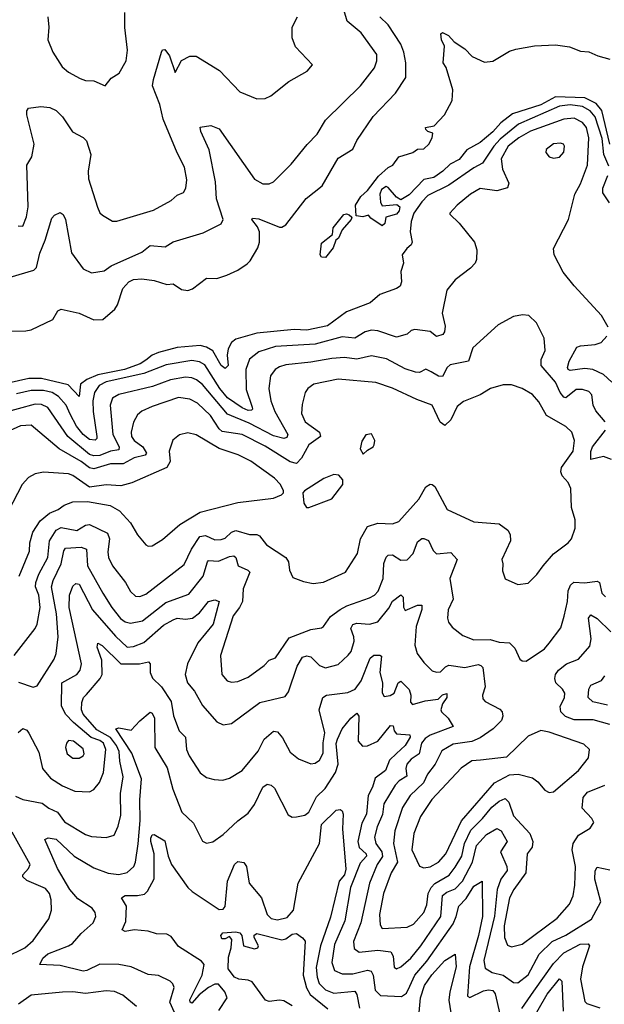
# Model space of a CAD drawing. Extents: x 1443846 to 1577407, y 839182 to 927291.
# Tile 506 of 535: x 1564161 to 1566959, y 893135 to 897851. Entities that reach past the tile are written whole.
import ezdxf

# ---------------------------------------------------------------- set-up
doc = ezdxf.new("R2010")
doc.units = 0

msp = doc.modelspace()

# ---------------------------------------------------------------- linework, layer by layer
at = {"layer": '0CON20XD'}
for points in [[(1564025, 896357.5), (1564190.5, 896360.5), (1564216.2, 896365), (1564318.8, 896415), (1564343.1, 896456.9), (1564360, 896465), (1564445, 896445.5), (1564515, 896413.4), (1564558.1, 896415), (1564615.8, 896465), (1564628.2, 896485), (1564655, 896564.3), (1564683.5, 896595), (1564705, 896606.8), (1564745, 896610), (1564805, 896601.5), (1564865, 896582.7), (1564895, 896585.6), (1564935, 896559.1), (1564965, 896554.5), (1564988.6, 896561.4), (1565055, 896613.1), (1565105, 896611.4), (1565152.8, 896627.2), (1565205, 896651.1), (1565248.8, 896681.2), (1565263.8, 896696.2), (1565300.8, 896759.1), (1565308.6, 896785), (1565308.2, 896835), (1565299.4, 896859.4), (1565272.2, 896895), (1565275, 896901.2), (1565305, 896897.3), (1565405, 896858.1), (1565415, 896857.1), (1565435, 896868), (1565532.7, 896995), (1565608.9, 897055), (1565685, 897187.8), (1565755, 897231.5), (1565775, 897271.9), (1565851.8, 897388.2), (1565959.9, 897500.1), (1566009.6, 897575), (1566008.9, 897645), (1566000, 897695), (1565984.8, 897734.8), (1565925, 897826.7), (1565885, 897864.4)], [(1564115, 896618.1), (1564228.6, 896651.4), (1564240.8, 896665), (1564256.4, 896733.6), (1564282.5, 896795), (1564315, 896900.8), (1564327.1, 896915), (1564355, 896927.5), (1564368.9, 896918.9), (1564380, 896895), (1564409.3, 896735), (1564465, 896657.5), (1564505, 896638.9), (1564565, 896648.5), (1564598.5, 896671.5), (1564745, 896737.9), (1564785, 896770.4), (1564856.3, 896763.6), (1564895, 896787.5), (1565038.9, 896831.1), (1565125, 896874.2), (1565134.4, 896895), (1565103.4, 896993.4), (1565097.2, 897075), (1565067.3, 897227.3), (1565028.1, 897315), (1565025, 897336.7), (1565075, 897344.3), (1565115, 897327.8), (1565285, 897088.1), (1565325, 897064.3), (1565355, 897064.3), (1565375, 897074.2), (1565460.8, 897159.2), (1565536, 897254), (1565585, 897302.9), (1565625, 897370), (1565791.8, 897535), (1565858.8, 897621.2), (1565869.6, 897655), (1565869.6, 897685), (1565795, 897787.8), (1565728.5, 897845), (1565713, 897893)], [(1564154.2, 896864.2), (1564175, 896862), (1564192.8, 896907.2), (1564200.8, 896955), (1564195.5, 897155), (1564218.1, 897195), (1564230, 897255), (1564195.6, 897395), (1564195.6, 897414.4), (1564203, 897427), (1564262.5, 897435), (1564305, 897431.2), (1564335, 897417.1), (1564365, 897385.5), (1564413.9, 897313.9), (1564465, 897287.8), (1564480.8, 897270.8), (1564500.8, 897205), (1564487.9, 897125), (1564489.6, 897089.6), (1564533.6, 896953.6), (1564545, 896926.7), (1564556.7, 896915), (1564605, 896886), (1564625, 896885.8), (1564800.7, 896939.3), (1564885, 896985.6), (1564915, 897011.5), (1564945, 897024.3), (1564956.7, 897045), (1564960.9, 897085), (1564948.9, 897145), (1564913.8, 897213.8), (1564847.3, 897375), (1564831.5, 897445), (1564796.7, 897535), (1564800.6, 897565), (1564839.2, 897695), (1564845, 897706.7), (1564855, 897708.8), (1564878, 897678), (1564905, 897598.8), (1564935, 897656), (1564975, 897676.7), (1565005, 897676.5), (1565117.2, 897607.2), (1565215, 897506), (1565295, 897472), (1565335, 897474), (1565362.7, 897487.3), (1565448.8, 897555), (1565536.7, 897605), (1565562.5, 897635), (1565480.7, 897720.7), (1565464.4, 897765), (1565464.3, 897815), (1565490.6, 897865)], [(1564295.3, 897865.3), (1564299.7, 897815), (1564295.4, 897755), (1564318.9, 897695), (1564364.3, 897625), (1564395, 897600), (1564449.7, 897569.7), (1564475, 897560.8), (1564515, 897558), (1564570, 897535), (1564598.3, 897571.7), (1564636.2, 897595), (1564670, 897655), (1564677.5, 897705), (1564663.8, 897813.8), (1564664.7, 897885)], [(1566094.6, 897085.4), (1566025, 897012.5), (1565985, 896988.8), (1565965, 897000.8), (1565925, 897048.1), (1565915, 897052.1), (1565892.1, 897037.9), (1565884.7, 897015), (1565887, 896977), (1565895, 896960), (1565966.2, 896966.2), (1565980, 896955), (1565976.9, 896935), (1565965, 896920), (1565912.5, 896905), (1565908.8, 896875), (1565895, 896863.8), (1565840.7, 896900.7), (1565830, 896915), (1565802.5, 896907.5), (1565771.4, 896911.4), (1565767.6, 896962.4), (1565792.9, 897005), (1565825, 897032.5), (1565878.1, 897101.9), (1565925, 897143.2), (1565946.1, 897153.9), (1565976, 897194), (1566042.2, 897215), (1566065, 897231.8), (1566095, 897232.5), (1566119.1, 897255), (1566134.7, 897285), (1566137.4, 897307.4), (1566114, 897315), (1566104, 897325), (1566103.8, 897335), (1566145, 897343.3), (1566194.7, 897395), (1566231.5, 897465), (1566234.2, 897515), (1566202.3, 897622.3), (1566187.5, 897645), (1566193.3, 897725), (1566179.6, 897755), (1566176.2, 897783.8), (1566185, 897790), (1566212.5, 897775), (1566240.8, 897745), (1566291.3, 897711.3), (1566326, 897675), (1566385, 897647.5), (1566425, 897652.5), (1566505, 897700), (1566535, 897710.9), (1566625, 897726.7), (1566725, 897730.5), (1566791.7, 897721.7), (1566845, 897700), (1566885, 897697.1), (1566927.9, 897677.9), (1566985, 897662.5)], [(1566985.8, 897255), (1566946.8, 897416.8), (1566920.4, 897450.4), (1566865, 897476.5), (1566725, 897481.4), (1566655, 897443.8), (1566519.2, 897400.8), (1566463, 897357), (1566425, 897313.9), (1566365, 897262.7), (1566301.7, 897228.3), (1566265, 897181.4), (1566220.5, 897159.5), (1566185.5, 897125), (1566142.5, 897095), (1566094.6, 897085.4)], [(1566981.1, 897148.9), (1566956.7, 897205), (1566948, 897282), (1566915.7, 897385.7), (1566892, 897415), (1566855, 897435.1), (1566795, 897443.8), (1566745, 897437.3), (1566548.6, 897351.4), (1566460.8, 897279.2), (1566430.9, 897245), (1566376.5, 897163.5), (1566335, 897142.5), (1566215, 897059.1), (1566115, 897008.6), (1566085, 896979.6), (1566046.5, 896925), (1566034.8, 896885), (1566029.7, 896835), (1566039.6, 896785), (1566035, 896772.2), (1566014, 896756), (1565990.8, 896725), (1565997.5, 896685), (1565985.6, 896645), (1565988.1, 896595), (1565981.4, 896575), (1565965, 896563.5), (1565885, 896535.6), (1565838, 896495), (1565725, 896451.5), (1565633.6, 896385), (1565535, 896363.8), (1565475, 896367.6), (1565295, 896350.4), (1565195, 896320.5), (1565174.5, 896305.5), (1565157.9, 896275), (1565153.8, 896245), (1565157.9, 896195), (1565145, 896180.4), (1565125, 896194.7), (1565084.7, 896264.7), (1565055, 896282.4), (1565025, 896290), (1564915, 896280.7), (1564825, 896257.5), (1564794.9, 896245.1), (1564765, 896220.5), (1564737.7, 896202.3), (1564662.4, 896175), (1564535, 896149.5), (1564482.7, 896127.3), (1564452.1, 896105), (1564445, 896046.7), (1564392.3, 896102.3), (1564265, 896132.1), (1564205, 896132.4), (1564055, 896099.4)], [(1566815, 896576), (1566762.4, 896642.4), (1566718.6, 896725), (1566715.7, 896755), (1566788.1, 896895), (1566817.5, 897015), (1566844.3, 897065.7), (1566878.4, 897155), (1566885.2, 897285), (1566874, 897335), (1566855, 897359.6), (1566815, 897379.2), (1566765, 897375.6), (1566605, 897317.4), (1566549.7, 897285), (1566498.1, 897245), (1566464.5, 897185), (1566472.2, 897135), (1566502.3, 897067.7), (1566495, 897046.2), (1566445, 897032.2), (1566365, 897043.1), (1566318.2, 897015), (1566255, 896963.3), (1566218.8, 896925), (1566219.3, 896919.3), (1566265, 896876), (1566337.5, 896785), (1566348.3, 896748.3), (1566347.6, 896702.4), (1566340.8, 896685), (1566319.1, 896660.9), (1566245.8, 896605), (1566204.6, 896555.4), (1566183.6, 896445), (1566196.9, 896383.1), (1566194.6, 896355.4), (1566186, 896344), (1566155, 896333.3), (1566125, 896356.9), (1566052.8, 896367.2), (1566035, 896361.9), (1566015, 896345.6), (1565965, 896330.4), (1565875, 896361.3), (1565845, 896364.7), (1565815, 896356.8), (1565765, 896326), (1565705, 896331.4), (1565575, 896297.7), (1565385, 896286.6), (1565305, 896260.3), (1565260.8, 896225), (1565243.3, 896175), (1565245, 896080), (1565273.6, 895995), (1565275.5, 895985), (1565269.5, 895980.5), (1565255, 895980), (1565225, 895992.4), (1565155, 896039.3), (1565118.9, 896085), (1565047.4, 896197.4), (1565021.7, 896211.7), (1564985, 896218.1), (1564862.5, 896197.5), (1564755, 896157), (1564575, 896116.1), (1564540.7, 896099.3), (1564518.1, 896065), (1564510.6, 896025), (1564511.9, 895975), (1564530, 895855), (1564530.4, 895845), (1564522.4, 895837.6), (1564495, 895841.1), (1564464.8, 895865), (1564431.9, 895905), (1564402.2, 895962.2), (1564383, 896005), (1564346.7, 896046.7), (1564315.7, 896065.7), (1564274.6, 896074.6), (1564215, 896074.9), (1564145, 896059.7)], [(1566715, 897188), (1566745, 897192.5), (1566765, 897217.5), (1566768, 897245), (1566763.3, 897255), (1566749.4, 897259.4), (1566715, 897256.2), (1566680.3, 897229.7), (1566678.8, 897215), (1566695, 897194), (1566715, 897188)], [(1566983.8, 896973.8), (1566951.2, 897021.2), (1566951.9, 897045), (1566975.3, 897105)], [(1565625, 896712), (1565605, 896714.5), (1565599.3, 896725), (1565605, 896781.5), (1565658.1, 896821.9), (1565661.4, 896855), (1565712.3, 896917.7), (1565725, 896922), (1565737.3, 896917.3), (1565750, 896905), (1565748, 896895), (1565704.7, 896845.3), (1565686.7, 896805), (1565674.4, 896795.6), (1565661.4, 896758.6), (1565625, 896712)], [(1566977.9, 896377.9), (1566945.7, 896435), (1566815, 896576)], [(1566963.2, 895925), (1566918.2, 895978.2), (1566906, 896005), (1566898.9, 896055), (1566885, 896069.5), (1566855, 896080.4), (1566825, 896080.4), (1566775, 896039.5), (1566765, 896043.3), (1566747.6, 896065), (1566725.7, 896115.7), (1566656.7, 896195), (1566656.4, 896223.6), (1566676.3, 896266.3), (1566670.6, 896325), (1566635, 896398.8), (1566597.5, 896435), (1566567.7, 896437.7), (1566525, 896429.2), (1566450.9, 896389.1), (1566329.8, 896280.2), (1566308.9, 896215), (1566221.4, 896198.6), (1566207.1, 896185), (1566185, 896141.5), (1566165, 896144.1), (1566130, 896165), (1566105, 896176.9), (1566075, 896161.8), (1566055, 896162.3), (1566005, 896179.3), (1565917.1, 896227.1), (1565845, 896241.1), (1565775, 896224.4), (1565715, 896233.3), (1565655, 896228.9), (1565555, 896210.4), (1565435, 896198.3), (1565405, 896189.2), (1565383.5, 896175), (1565360.4, 896145), (1565352.8, 896085), (1565362.1, 896025), (1565381.6, 895975), (1565443.9, 895865), (1565439.5, 895850.5), (1565425, 895844.8), (1565375, 895857.7), (1565258.9, 895918.9), (1565155, 895961.6), (1565035, 896103.2), (1565006.6, 896126.6), (1564985, 896135.2), (1564955, 896138.3), (1564883.3, 896126.7), (1564795.8, 896094.2), (1564634.8, 896055.2), (1564605, 896037.7), (1564593.7, 896005), (1564606.3, 895865), (1564636.4, 895805), (1564635, 895791.1), (1564595, 895785.2), (1564545, 895763.1), (1564515, 895762.2), (1564495, 895768.6), (1564390.7, 895855), (1564295, 895993.1), (1564265, 896007.8), (1564235, 896009.1), (1564071.9, 895965)], [(1566995, 896115.3), (1566955, 896151.9), (1566904.4, 896175), (1566865, 896180.2), (1566795, 896171.3), (1566785.4, 896175.4), (1566782.1, 896185), (1566790, 896215), (1566828.1, 896281.9), (1566845, 896289.7), (1566915, 896295.9), (1566944.3, 896305), (1566971.8, 896335)], [(1566665.8, 895235), (1566715, 895292), (1566786, 895345), (1566802, 895365), (1566818.8, 895415), (1566818.8, 895455), (1566802.5, 895515), (1566798.6, 895605), (1566785.7, 895635), (1566756.6, 895666.6), (1566751.1, 895685), (1566754.3, 895705.7), (1566809.7, 895785), (1566816.2, 895836.2), (1566803.1, 895875), (1566775, 895903.3), (1566682.5, 895955), (1566645, 896021.4), (1566615, 896055.6), (1566565, 896084.5), (1566515, 896102.2), (1566475, 896101.5), (1566415, 896084.4), (1566364, 896055), (1566285, 896022.5), (1566255, 895998.9), (1566225, 895934.2), (1566195, 895907.1), (1566173, 895923), (1566135, 896005.6), (1566062, 896032), (1565945, 896086), (1565865, 896113.1), (1565685, 896129.6), (1565569.2, 896105), (1565539.2, 896085), (1565526.9, 896065), (1565512.2, 896007.8), (1565509.6, 895965), (1565527.1, 895925), (1565596.2, 895875), (1565600, 895855), (1565544, 895815), (1565509.8, 895750.2), (1565485, 895724.7), (1565455, 895733.6), (1565335, 895808.4), (1565225, 895864.4), (1565129.2, 895879.2), (1565115, 895891.8), (1565074.2, 895955), (1565012.1, 896015), (1564975, 896034.1), (1564921.4, 896041.4), (1564795, 895997.7), (1564745, 895976.5), (1564725, 895958.6), (1564705, 895923.8), (1564694.1, 895875), (1564695.9, 895855), (1564708.2, 895835), (1564750.8, 895805), (1564768.2, 895775), (1564761.9, 895765), (1564708.2, 895751.8), (1564656.3, 895723.7), (1564595, 895723), (1564515, 895699.7), (1564495, 895704.8), (1564455, 895735.7), (1564349.6, 895795), (1564215, 895908.8), (1564165, 895905.9), (1564098.1, 895875)], [(1564158.7, 895185), (1564207.6, 895305), (1564208.8, 895345), (1564223.1, 895396.9), (1564259.4, 895450.6), (1564303, 895487), (1564345, 895504.5), (1564374.1, 895525.9), (1564415, 895541.1), (1564485, 895543.1), (1564593.7, 895523.7), (1564638.3, 895498.3), (1564690.5, 895440.5), (1564725, 895384.2), (1564765, 895336), (1564775, 895330), (1564795, 895330.8), (1564845, 895360.6), (1564926.8, 895433.2), (1565025, 895491.8), (1565205, 895538.9), (1565375, 895558.6), (1565414.1, 895575.9), (1565423.3, 895585), (1565423.8, 895595), (1565408.8, 895625), (1565380.8, 895655), (1565266.3, 895736.4), (1565206.2, 895766.2), (1565115, 895797.3), (1565005, 895863.3), (1564965, 895872.9), (1564925, 895862.5), (1564893.4, 895836.6), (1564876.4, 895785), (1564881.4, 895735), (1564865, 895705.8), (1564696.8, 895633.2), (1564645, 895618.5), (1564575, 895623.1), (1564495, 895612.5), (1564415, 895668.2), (1564395, 895675.9), (1564275, 895683.5), (1564234.5, 895675.5), (1564202.2, 895657.8), (1564172.9, 895625), (1564105.6, 895495)], [(1566993.8, 895743.8), (1566955, 895759.2), (1566894.7, 895744.7), (1566895, 895782.5), (1566902.6, 895805), (1566964.1, 895885)], [(1565805, 895770), (1565825, 895790), (1565852.5, 895805), (1565857.5, 895815), (1565860, 895835), (1565845, 895867.5), (1565817, 895863), (1565798.3, 895831.7), (1565790, 895795), (1565805, 895770)], [(1565545, 895514.2), (1565654.3, 895555.7), (1565707.5, 895625), (1565707, 895647), (1565688.8, 895668.8), (1565665, 895673.3), (1565617, 895653), (1565523.3, 895595), (1565516.7, 895585), (1565520, 895535), (1565533.3, 895515), (1565545, 895514.2)], [(1564134.3, 894805), (1564235, 894934.3), (1564244.6, 894955), (1564258.7, 895035), (1564252.3, 895095), (1564235.9, 895135), (1564237.6, 895155), (1564251.6, 895195), (1564296, 895275), (1564303, 895355), (1564335, 895406.8), (1564358.5, 895418.5), (1564435, 895405.2), (1564475, 895429.3), (1564495, 895432.6), (1564581, 895391), (1564590.4, 895365), (1564582.2, 895302.2), (1564585.4, 895275), (1564605.5, 895235), (1564666.5, 895155), (1564691.7, 895111.7), (1564715, 895090), (1564735, 895087.9), (1564765, 895098.7), (1564948.3, 895241.8), (1564982.9, 895315), (1565022.3, 895375), (1565050.6, 895380.6), (1565095, 895360), (1565125, 895361.1), (1565145, 895367.8), (1565175, 895396.3), (1565195, 895405.2), (1565260, 895385), (1565295, 895384.6), (1565308.8, 895378.8), (1565341.4, 895335), (1565434.6, 895274.6), (1565447.1, 895255), (1565452.5, 895215), (1565468.8, 895178.8), (1565519.4, 895159.4), (1565565, 895151.1), (1565615, 895157.5), (1565720.8, 895205), (1565778.1, 895295), (1565791.2, 895365), (1565825, 895423.8), (1565875, 895439.2), (1565945, 895435.6), (1565975, 895448.1), (1566071.3, 895555), (1566105, 895614.2), (1566125, 895625.6), (1566135.4, 895625.4), (1566148.1, 895615), (1566206, 895505), (1566335, 895445.5), (1566455, 895437.1), (1566496.4, 895406.4), (1566508.1, 895385), (1566509.4, 895355), (1566468.8, 895265), (1566474, 895245), (1566471.7, 895211.7), (1566485, 895173.3), (1566545, 895146.2), (1566595, 895152), (1566636.4, 895193.6), (1566665.8, 895235)], [(1564155, 894678.2), (1564225, 894654.6), (1564245, 894660), (1564325, 894787.5), (1564334.7, 894815.3), (1564344.7, 894895), (1564336.2, 895005), (1564313.2, 895135), (1564320.2, 895165), (1564358.8, 895245), (1564372.3, 895307.7), (1564380.7, 895319.3), (1564455, 895324.1), (1564481.1, 895315), (1564485.2, 895235), (1564558.9, 895105), (1564601.6, 895035), (1564642.9, 894982.9), (1564665, 894966.9), (1564690.8, 894960.9), (1564748.6, 894971.4), (1564861, 895059), (1564970.5, 895099.5), (1565038.4, 895185), (1565059.5, 895255), (1565065, 895260), (1565112.3, 895257.7), (1565165, 895280), (1565185, 895282.5), (1565194.6, 895274.6), (1565205.7, 895235.7), (1565252.9, 895215), (1565262.5, 895205), (1565230.2, 895125), (1565226.7, 895065), (1565212.9, 895035), (1565182.2, 894995), (1565121.4, 894805), (1565127.5, 894715), (1565154.2, 894685), (1565175, 894677.3), (1565205, 894680.4), (1565255, 894702.1), (1565331.5, 894758.5), (1565355, 894782.7), (1565385, 894793.8), (1565450.2, 894889.8), (1565555, 894929.6), (1565605, 894938.8), (1565615.6, 894945), (1565647.8, 894992.2), (1565695, 895025.4), (1565726.9, 895043.1), (1565835, 895081.1), (1565859.5, 895095), (1565875.8, 895114.3), (1565901.1, 895175), (1565903.7, 895246.3), (1565915, 895277.1), (1565925, 895286.4), (1565945, 895288.5), (1565985, 895261.6), (1566015, 895264.7), (1566043.6, 895295), (1566065, 895350), (1566085, 895366.7), (1566095, 895366.9), (1566117.2, 895357.2), (1566139.3, 895309.3), (1566155, 895292.2), (1566225, 895299.4), (1566254.4, 895265), (1566219.4, 895175), (1566236.2, 895075), (1566211.5, 895025), (1566208.1, 894985), (1566213.1, 894965), (1566230.6, 894940.6), (1566281.7, 894901.7), (1566335, 894880.5), (1566412.1, 894882.1), (1566455, 894869.7), (1566505, 894866.5), (1566530.2, 894840.2), (1566555, 894788.8), (1566565, 894780.8), (1566585, 894779.2), (1566672, 894838), (1566695, 894864.2), (1566751.1, 894938.9), (1566766.7, 894993.3), (1566783.4, 895065), (1566785.8, 895115), (1566797.4, 895142.6), (1566812.4, 895157.6), (1566865, 895153.3), (1566925, 895161.5), (1566936.4, 895155), (1566947.5, 895105), (1566965, 895086.7)], [(1564153.2, 894436.8), (1564175, 894455.6), (1564195, 894448.1), (1564205, 894433.1), (1564253.1, 894343.1), (1564270, 894265), (1564308.3, 894218.3), (1564365, 894180.8), (1564425, 894156.5), (1564495, 894152.5), (1564515.9, 894164.1), (1564542.6, 894197.4), (1564561.6, 894245), (1564573, 894355), (1564562.1, 894385), (1564545, 894398.8), (1564503.6, 894413.6), (1564417.7, 894485), (1564379.5, 894525), (1564361, 894565), (1564363.2, 894675), (1564435, 894714.6), (1564450.3, 894735), (1564456.9, 894765), (1564397.6, 895035), (1564399, 895095), (1564415, 895138.5), (1564428.8, 895151.2), (1564445, 895146.9), (1564508.9, 895025), (1564618.9, 894898.9), (1564675, 894845.8), (1564705, 894848.4), (1564755, 894868.3), (1564849.8, 894950.2), (1564895, 894977.1), (1564915, 894984.7), (1564955, 894979.6), (1564987.8, 894985), (1565020.7, 895009.3), (1565065, 895063.6), (1565095, 895073.1), (1565115.7, 895065), (1565086.1, 894955), (1565013.3, 894866.7), (1564964.6, 894765), (1564952.9, 894715), (1564963.5, 894675), (1564998.2, 894635), (1565035, 894565.8), (1565105, 894488), (1565135, 894472.9), (1565175, 894480), (1565309.4, 894580.6), (1565431.3, 894608.7), (1565447.8, 894632.2), (1565489.4, 894755), (1565515, 894797.8), (1565535, 894804.7), (1565555, 894799.2), (1565595, 894757.1), (1565625, 894747.1), (1565685, 894763.3), (1565732.9, 894807.1), (1565746.5, 894825), (1565760.9, 894875), (1565760.8, 894895), (1565746.4, 894935), (1565755.7, 894954.3), (1565775, 894960), (1565835, 894955.3), (1565875, 894967.1), (1565927.4, 895032.6), (1565945, 895065.3), (1565985, 895096.9), (1565996.4, 895085), (1565997.1, 895037.1), (1566005, 895021.4), (1566065, 895046.9), (1566085, 895047.1), (1566085.4, 895025.4), (1566058.8, 894945), (1566051.6, 894855), (1566062.5, 894815), (1566095, 894772.7), (1566135, 894732.9), (1566155, 894725.6), (1566175, 894728.1), (1566198.3, 894751.7), (1566215, 894759.2), (1566291.8, 894748.2), (1566355, 894761.8), (1566368.5, 894758.5), (1566377.9, 894747.9), (1566388.4, 894655), (1566375.6, 894615), (1566377.4, 894597.4), (1566389.2, 894585), (1566459.2, 894549.3), (1566470.4, 894535), (1566473.1, 894515), (1566466.2, 894493.8), (1566427.1, 894455), (1566365, 894411.6), (1566325, 894394.3), (1566235, 894381.2), (1566181, 894349), (1566148.7, 894285), (1566112.6, 894237.4), (1566093.4, 894195), (1566030, 894135), (1565992.6, 894077.4), (1565956.2, 893965), (1565950.7, 893905), (1565969.8, 893815), (1565939, 893765), (1565902.3, 893665), (1565883.3, 893565), (1565885.4, 893515), (1565895, 893497.8), (1566015, 893503.6), (1566045, 893517.9), (1566095.8, 893575), (1566108.8, 893611.2), (1566116.1, 893665), (1566129.6, 893695), (1566147.1, 893712.9), (1566216.1, 893753.9), (1566245, 893791.1), (1566276.2, 893845), (1566289.1, 893905), (1566320.8, 893969.2), (1566375.8, 894024.2), (1566420.3, 894079.7), (1566455, 894108.4), (1566485, 894120), (1566502.5, 894102.5), (1566525, 894037.3), (1566603.2, 893953.2), (1566616.9, 893915), (1566613.1, 893886.9), (1566590.5, 893855), (1566583, 893765), (1566525.2, 893684.8), (1566504.8, 893645.2), (1566480.2, 893510.2), (1566481.9, 893455), (1566495, 893418.1), (1566515, 893409.6), (1566565, 893422.7), (1566732.7, 893547.3), (1566791.8, 893615), (1566809.7, 893655), (1566818.3, 893705), (1566821.8, 893795), (1566805.3, 893875), (1566809.6, 893905), (1566835.3, 893944.7), (1566891.1, 893978.9), (1566909.2, 894005), (1566898.9, 894025), (1566853.6, 894073.6), (1566858.1, 894125), (1566878.6, 894151.4), (1566961.5, 894185)], [(1566985.6, 894475), (1566905, 894497.1), (1566815, 894497), (1566773.6, 894513.6), (1566751.6, 894535), (1566748.3, 894561.7), (1566768, 894605), (1566770.4, 894625), (1566759.5, 894645), (1566726.9, 894675), (1566721.8, 894695), (1566724.7, 894715), (1566739.6, 894735), (1566777.3, 894765), (1566835, 894787.3), (1566889.9, 894850.1), (1566896.8, 894885), (1566882.7, 894985), (1566895, 895000.5), (1566925, 894982.8), (1566989.6, 894919.6)], [(1564141.2, 894131.2), (1564175, 894116.4), (1564268.8, 894098.8), (1564300, 894075), (1564341.8, 894055), (1564375, 894008.8), (1564475, 893947.9), (1564505, 893938.8), (1564575, 893933.1), (1564612.9, 893945), (1564632.4, 893987.6), (1564645, 894040), (1564642.6, 894145), (1564655.7, 894225), (1564639.3, 894299.3), (1564636.8, 894345), (1564624.4, 894375), (1564595, 894412.6), (1564529.7, 894449.7), (1564464.3, 894525), (1564456.8, 894545), (1564458.9, 894581.1), (1564466.4, 894605), (1564481, 894619), (1564545.3, 894695), (1564555.3, 894715), (1564553.4, 894783.4), (1564531.6, 894845), (1564535, 894864.2), (1564555, 894853.8), (1564645, 894765.2), (1564734.1, 894765.9), (1564776.7, 894775), (1564785.8, 894765), (1564785.6, 894725), (1564796.3, 894696.3), (1564839.6, 894655), (1564886.5, 894585), (1564896.4, 894516.4), (1564924.2, 894444.3), (1564955, 894414), (1564959.2, 894355), (1564971.8, 894325), (1565024, 894244), (1565055, 894221.9), (1565091.3, 894211.3), (1565132.3, 894207.7), (1565165, 894217.5), (1565225, 894254.4), (1565302.8, 894347.2), (1565330.9, 894405), (1565375, 894442.7), (1565395, 894439.2), (1565418.8, 894411.2), (1565455, 894343.1), (1565495, 894310), (1565555, 894286.9), (1565575, 894290.6), (1565595.6, 894305), (1565612.8, 894337.2), (1565612.7, 894387.3), (1565621.9, 894435), (1565593.4, 894545), (1565612.2, 894605), (1565630, 894615), (1565731.6, 894628.4), (1565766.9, 894645), (1565795.2, 894684.8), (1565837.8, 894792.2), (1565855, 894807.6), (1565885, 894807.7), (1565891.7, 894801.7), (1565884.4, 894725), (1565896.5, 894675), (1565896.3, 894626.3), (1565905, 894610), (1565933.5, 894613.5), (1565953.3, 894625), (1565972.5, 894675), (1565985, 894681.9), (1566025, 894642.9), (1566032.8, 894615), (1566031.6, 894581.6), (1566040.9, 894570.9), (1566102.1, 894587.9), (1566163.5, 894596.5), (1566185, 894618), (1566205, 894624), (1566205.9, 894605), (1566185.2, 894574.8), (1566176.1, 894546.1)], [(1566975, 894568.1), (1566903.8, 894583.8), (1566882.1, 894605), (1566885.4, 894644.6), (1566895, 894662.9), (1566944.8, 894685.2), (1566962.2, 894707.8)], [(1564902.2, 893095), (1564879.7, 893145), (1564899.4, 893215), (1564893.2, 893233.2), (1564881.2, 893245), (1564825, 893272.9), (1564775, 893277.8), (1564695, 893313.8), (1564635, 893326.1), (1564545, 893327.6), (1564482.8, 893297.3), (1564465, 893294), (1564355, 893320.2), (1564257.5, 893325), (1564271.8, 893355), (1564295, 893376.4), (1564395, 893414.1), (1564413.3, 893426.7), (1564455, 893474.5), (1564511.9, 893525), (1564525.5, 893555), (1564521.5, 893575), (1564507.1, 893595), (1564439.6, 893639.6), (1564401.4, 893685), (1564341.8, 893785), (1564281.4, 893925), (1564297, 893933), (1564335, 893926.2), (1564421.2, 893845), (1564515, 893789.3), (1564583.4, 893763.4), (1564635, 893756.4), (1564675, 893765.4), (1564707.3, 893795), (1564715.8, 893815), (1564727.1, 893902.9), (1564737.5, 894015), (1564735.4, 894114.6), (1564744.4, 894214.4), (1564697.6, 894337.6), (1564621.2, 894455), (1564635, 894459.2), (1564695, 894447.5), (1564735, 894492.7), (1564785, 894534.5), (1564795, 894529.1), (1564805.2, 894505), (1564808.1, 894365), (1564867.3, 894267.3), (1564894.2, 894165), (1564937.1, 894055), (1564992.2, 894002.2), (1565035, 893916.2), (1565055, 893906), (1565085, 893912.5), (1565135, 893948.1), (1565205, 894012.9), (1565255, 894050), (1565285, 894091.4), (1565325, 894174.2), (1565345, 894188.5), (1565365, 894184.5), (1565380.7, 894170.7), (1565445, 894042), (1565465, 894032), (1565485, 894032.5), (1565525, 894040.8), (1565545, 894054.5), (1565581.2, 894128.8), (1565622.2, 894167.8), (1565673, 894245), (1565685.7, 894285), (1565675.8, 894384.2), (1565681.2, 894405), (1565705, 894454.3), (1565745, 894505.6), (1565775, 894530), (1565784.3, 894514.3), (1565781.1, 894395), (1565802.1, 894372.1), (1565825, 894372.5), (1565875, 894395.3), (1565935, 894470.5), (1565949.1, 894469.1), (1565953.6, 894445), (1565965, 894431.2), (1566027.5, 894425), (1566030.4, 894415), (1566006.2, 894375), (1565964.6, 894335.4), (1565930.2, 894305), (1565911.1, 894255), (1565862.7, 894217.3), (1565849.9, 894175), (1565829, 894135), (1565820.6, 894045), (1565798, 894002), (1565779.2, 893915), (1565785.7, 893885.7), (1565819.7, 893855), (1565820.4, 893845), (1565789.9, 893810.1), (1565744.4, 893695), (1565716.7, 893535), (1565668, 893422), (1565654, 893335), (1565667.1, 893297.1), (1565705, 893280.6), (1565755, 893280.8), (1565825, 893298.6), (1565843.4, 893293.4), (1565853.2, 893275), (1565862.3, 893202.3), (1565886.9, 893176.9), (1565987.9, 893172.1), (1566011.7, 893188.3), (1566028.2, 893221.8), (1566052.1, 893275), (1566108.9, 893341.1), (1566235, 893520.9), (1566250.5, 893555), (1566262.5, 893605), (1566298.5, 893641.5), (1566335, 893700.8), (1566374.1, 893724.1), (1566375.9, 893555.9), (1566357.1, 893465), (1566313, 893315), (1566303.7, 893173.7), (1566315, 893167.3), (1566380.5, 893199.5), (1566405, 893204.8), (1566425, 893201.4), (1566437, 893185), (1566458.2, 893088.2)], [(1566176.1, 894546.1), (1566179.2, 894535), (1566212.2, 894505), (1566236, 894465), (1566125, 894423.4), (1566102.2, 894407.8), (1566084.3, 894385), (1566072.2, 894335), (1566035, 894309.2), (1566014.1, 894285), (1566009.5, 894265), (1566013.1, 894226.9), (1565977.3, 894205), (1565957.8, 894185), (1565904.3, 894095), (1565896.7, 894043.3), (1565871.3, 893985), (1565859, 893935), (1565865.7, 893905), (1565894.6, 893865), (1565897.7, 893842.3), (1565871, 893805), (1565835.2, 893715), (1565793, 893525), (1565758.6, 893435), (1565761.6, 893401.6), (1565785, 893385.3), (1565875, 893393.5), (1565936.4, 893386.4), (1565948.8, 893365), (1565952.8, 893312.8), (1565965, 893304.5), (1565985, 893314.6), (1566032.1, 893355), (1566080.2, 893415), (1566176.4, 893555), (1566184.3, 893655.7), (1566205, 893672.5), (1566245, 893687.6), (1566280.4, 893725), (1566328.4, 893815), (1566347.6, 893895), (1566395, 893948.4), (1566445, 893977.7), (1566465, 893965.5), (1566493.8, 893915), (1566462.6, 893865), (1566491.8, 893795), (1566494.1, 893775), (1566464, 893735), (1566446.6, 893685), (1566433.5, 893556.5), (1566382.2, 893345), (1566388.2, 893308.2), (1566422.1, 893287.9), (1566475, 893273.9), (1566525, 893240), (1566545, 893237.8), (1566595, 893276.7), (1566647.9, 893375), (1566710, 893435), (1566775, 893465.7), (1566897.3, 893542.7), (1566942.2, 893625), (1566913.7, 893733.7), (1566915.3, 893774.7), (1566925, 893791.1), (1566985, 893779.4)], [(1566095, 893788.5), (1566125, 893793.5), (1566165, 893816), (1566201.2, 893855), (1566275.6, 894014.4), (1566434, 894196), (1566505, 894233.5), (1566546.7, 894236.7), (1566615, 894219.6), (1566640.5, 894200.5), (1566675, 894160), (1566695, 894150), (1566715, 894152.5), (1566835, 894254.3), (1566882.9, 894315), (1566888.1, 894355), (1566860.5, 894380.5), (1566695, 894438.2), (1566655, 894445.7), (1566595, 894418.6), (1566490.6, 894319.4), (1566366.4, 894303.6), (1566325, 894301.1), (1566274.4, 894265.6), (1566133.4, 894116.6), (1566078.8, 894035), (1566046.8, 893953.2), (1566037.1, 893875), (1566075, 893795.7), (1566095, 893788.5)], [(1564415, 894313.5), (1564445, 894314.4), (1564464.2, 894325), (1564469.5, 894335), (1564465, 894358.6), (1564418.8, 894395), (1564395, 894398.6), (1564384.4, 894385), (1564380.6, 894365), (1564388.1, 894335), (1564415, 894313.5)], [(1565114, 893105), (1565153.3, 893165), (1565141.9, 893195), (1565112, 893232), (1565095, 893232), (1565065, 893216), (1565019.9, 893180.1), (1564985, 893140.9), (1564976, 893145), (1564975, 893155.6), (1565033.6, 893273.6), (1565044.1, 893325), (1565031.2, 893341.2), (1564921.3, 893411.3), (1564885, 893459.6), (1564865, 893470), (1564815, 893471.6), (1564775, 893485.7), (1564708.3, 893491.7), (1564665, 893482.9), (1564651.2, 893491.2), (1564668, 893532), (1564671.4, 893605), (1564647.5, 893645), (1564665, 893656.5), (1564725, 893656.2), (1564757.7, 893662.3), (1564773.1, 893676.9), (1564804.7, 893735.3), (1564804.8, 893855), (1564788.2, 893915), (1564789.1, 893930.9), (1564795, 893946), (1564805, 893948), (1564855, 893917.1), (1564870.8, 893845), (1564886.8, 893805), (1564965.9, 893695), (1564986.2, 893675), (1565115, 893589.6), (1565135, 893591.1), (1565145, 893603.8), (1565154.7, 893725), (1565189.2, 893805), (1565205, 893818.8), (1565233.6, 893813.6), (1565247.1, 893795), (1565258.8, 893715), (1565317.8, 893645), (1565345.1, 893565.1), (1565365, 893545.6), (1565395, 893538.7), (1565440.2, 893549.8), (1565470.8, 893585), (1565493.6, 893715), (1565595.5, 893904.5), (1565599.6, 893935), (1565605, 893995.5), (1565675, 894064.2), (1565695, 894067.5), (1565705, 894061.2), (1565709.5, 894045), (1565706.2, 893975), (1565722.5, 893782.5), (1565715.5, 893755), (1565690.4, 893725), (1565648.1, 893551.9), (1565600, 893415), (1565580.5, 893310.5), (1565584.3, 893264.3), (1565594.8, 893235), (1565625, 893204.3), (1565665, 893188.9), (1565765, 893197.2), (1565775, 893182.5), (1565786.6, 893116.6)], [(1564095, 893361.2), (1564185, 893405.4), (1564225, 893440.5), (1564299.4, 893545), (1564312.2, 893585), (1564311.5, 893635), (1564303.5, 893665), (1564285, 893689.1), (1564195, 893728.4), (1564176.2, 893745), (1564175.5, 893755), (1564203.5, 893785), (1564211.1, 893805), (1564125, 893960)], [(1565465, 893127.1), (1565425, 893151.5), (1565405, 893155.2), (1565355, 893148.9), (1565336.9, 893155), (1565272.7, 893242.7), (1565255, 893251.1), (1565208.9, 893255), (1565189.5, 893265), (1565158.7, 893305), (1565160.6, 893360.6), (1565173.1, 893405), (1565175.4, 893445.4), (1565165, 893460), (1565145, 893448), (1565128.8, 893448.8), (1565123.8, 893465), (1565133.6, 893476.4), (1565195, 893482.2), (1565215, 893477.1), (1565224.5, 893465), (1565232.5, 893415), (1565285, 893401.1), (1565301.2, 893405), (1565304, 893415), (1565283.1, 893455), (1565283.4, 893466.6), (1565295, 893474.3), (1565415, 893443.9), (1565435, 893447.8), (1565465, 893470), (1565485, 893474.3), (1565515, 893453.3), (1565526.8, 893436.8), (1565517.9, 893275), (1565533.1, 893213.1), (1565551, 893181), (1565635, 893113.6)], [(1566564.9, 893115.1), (1566622.1, 893197.9), (1566715, 893330.4), (1566765, 893381.5), (1566843.3, 893423.3), (1566882, 893425), (1566888.5, 893415), (1566855.3, 893315), (1566845.4, 893255), (1566865, 893148), (1566875, 893138.9), (1566937.7, 893117.7)], [(1566069.6, 893059.6), (1566079.1, 893165), (1566097.9, 893225), (1566133.4, 893276.6), (1566195, 893344.6), (1566245, 893375.7), (1566249.1, 893315), (1566219.3, 893195), (1566215.2, 893155), (1566224.5, 893094.5)], [(1566605, 893044.7), (1566685, 893182.8), (1566745, 893257.3), (1566756.2, 893246.2), (1566762.5, 893102.5)], [(1564720, 893125), (1564655, 893177.9), (1564615, 893196.8), (1564575, 893199.6), (1564475, 893185.8), (1564415, 893195.3), (1564365, 893192.9), (1564215, 893178.9), (1564155, 893136.2)]]:
    msp.add_lwpolyline(points, dxfattribs=at)

doc.saveas('drawing.dxf')
